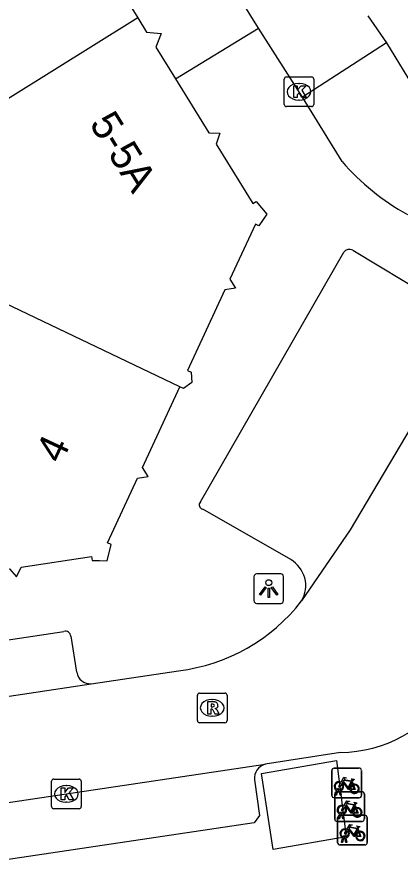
# Model space of a CAD drawing. Extents: x 159280 to 160375, y 384531 to 385872.
# Drawn here: x 160039.34 to 160052.26, y 384945.31 to 384973.88 of the extents above; entities that cross this region are included whole.
import ezdxf

# ---------------------------------------------------------------- set-up
doc = ezdxf.new("R2010")
doc.units = 0
for name, color, linetype in [('IMGEO_Fietsenrek', 7, 'Continuous'), ('IMGEO_Kolk', 7, 'Continuous'), ('IMGEO_Lichtpunt', 7, 'Continuous'), ('IMGEO_Pand', 7, 'Continuous'), ('IMGEO_Pand_nummerreeks', 7, 'Continuous'), ('IMGEO_Rijbaan_lokaal_open', 7, 'Continuous'), ('IMGEO_Rioolput', 7, 'Continuous'), ('IMGEO_Voetpad_open', 7, 'Continuous')]:
    doc.layers.add(name, color=color, linetype=linetype)

msp = doc.modelspace()

# ---------------------------------------------------------------- linework, layer by layer
at = {"layer": 'IMGEO_Fietsenrek'}
for p, q in [((160049.958, 384947.648), (160049.958, 384948.489)), ((160049.958, 384948.489), (160049.958, 384947.648)), ((160050.033, 384948.573), (160050.874, 384948.573)), ((160050.874, 384948.573), (160050.033, 384948.573)), ((160050.958, 384948.498), (160050.958, 384947.657)), ((160050.958, 384947.657), (160050.958, 384948.498)), ((160050.645, 384948.122), (160050.681, 384948.027)), ((160050.196, 384947.829), (160050.195, 384947.833)), ((160050.227, 384947.84), (160050.228, 384947.833)), ((160050.883, 384947.573), (160050.042, 384947.573)), ((160050.042, 384947.573), (160050.883, 384947.573)), ((160050.055, 384946.853), (160050.055, 384947.694)), ((160050.055, 384947.694), (160050.055, 384946.853)), ((160050.085, 384947.657), (160050.124, 384947.817)), ((160050.119, 384947.657), (160050.085, 384947.657)), ((160050.154, 384947.805), (160050.119, 384947.657)), ((160050.13, 384947.778), (160050.971, 384947.778)), ((160050.971, 384947.778), (160050.13, 384947.778)), ((160050.237, 384947.657), (160050.203, 384947.799)), ((160050.235, 384947.803), (160050.27, 384947.657)), ((160050.27, 384947.657), (160050.237, 384947.657)), ((160051.055, 384947.703), (160051.055, 384946.862)), ((160051.055, 384946.862), (160051.055, 384947.703)), ((160050.742, 384947.327), (160050.778, 384947.232)), ((160050.182, 384946.862), (160050.221, 384947.022)), ((160050.251, 384947.01), (160050.216, 384946.862)), ((160050.227, 384946.984), (160051.068, 384946.984)), ((160051.068, 384946.984), (160050.227, 384946.984)), ((160050.293, 384947.034), (160050.292, 384947.038)), ((160050.334, 384946.862), (160050.3, 384947.004)), ((160050.324, 384947.045), (160050.325, 384947.038)), ((160050.332, 384947.008), (160050.367, 384946.862)), ((160050.98, 384946.778), (160050.139, 384946.778)), ((160050.139, 384946.778), (160050.98, 384946.778)), ((160050.152, 384946.059), (160050.152, 384946.9)), ((160050.152, 384946.9), (160050.152, 384946.059)), ((160050.216, 384946.862), (160050.182, 384946.862)), ((160050.367, 384946.862), (160050.334, 384946.862)), ((160051.152, 384946.909), (160051.152, 384946.068)), ((160051.152, 384946.068), (160051.152, 384946.909)), ((160050.839, 384946.533), (160050.875, 384946.438)), ((160050.279, 384946.068), (160050.318, 384946.228)), ((160050.348, 384946.216), (160050.313, 384946.068)), ((160050.39, 384946.24), (160050.389, 384946.244)), ((160050.431, 384946.068), (160050.397, 384946.21)), ((160050.421, 384946.251), (160050.422, 384946.244)), ((160050.429, 384946.214), (160050.464, 384946.068)), ((160051.077, 384945.984), (160050.236, 384945.984)), ((160050.236, 384945.984), (160051.077, 384945.984)), ((160050.313, 384946.068), (160050.279, 384946.068)), ((160050.464, 384946.068), (160050.431, 384946.068))]:
    msp.add_line(p, q, dxfattribs=at)
for points in [[(160050.271, 384948.099), (160050.366, 384948.263), (160050.452, 384948.249), (160050.454, 384948.24), (160050.398, 384948.229), (160050.371, 384948.184), (160050.627, 384948.143)], [(160050.567, 384947.855), (160050.517, 384947.855), (160050.326, 384948.106), (160050.307, 384948.074)], [(160050.614, 384948.118), (160050.357, 384948.159), (160050.34, 384948.13), (160050.507, 384947.91), (160050.614, 384948.118)], [(160050.627, 384948.143), (160050.652, 384948.192), (160050.646, 384948.196), (160050.623, 384948.2), (160050.611, 384948.207), (160050.61, 384948.21), (160050.612, 384948.215), (160050.707, 384948.2), (160050.709, 384948.19), (160050.699, 384948.177), (160050.687, 384948.171), (160050.673, 384948.177), (160050.645, 384948.122)], [(160050.292, 384948.047), (160050.24, 384947.957), (160050.2, 384947.932), (160050.201, 384947.979), (160050.256, 384948.073)], [(160050.662, 384948.02), (160050.632, 384948.097), (160050.523, 384947.879), (160050.566, 384947.879)], [(160050.596, 384947.879), (160050.716, 384947.878), (160050.672, 384947.992)], [(160050.692, 384947.999), (160050.747, 384947.854), (160050.597, 384947.854)], [(160050.389, 384947.252), (160050.337, 384947.162), (160050.297, 384947.137), (160050.298, 384947.184), (160050.353, 384947.278)], [(160050.368, 384947.304), (160050.463, 384947.468), (160050.549, 384947.454), (160050.551, 384947.445), (160050.495, 384947.434), (160050.468, 384947.389), (160050.724, 384947.348)], [(160050.664, 384947.06), (160050.614, 384947.06), (160050.423, 384947.311), (160050.404, 384947.279)], [(160050.711, 384947.323), (160050.454, 384947.364), (160050.437, 384947.335), (160050.604, 384947.115), (160050.711, 384947.323)], [(160050.759, 384947.225), (160050.729, 384947.302), (160050.62, 384947.084), (160050.663, 384947.084)], [(160050.724, 384947.348), (160050.749, 384947.397), (160050.743, 384947.401), (160050.72, 384947.405), (160050.708, 384947.412), (160050.707, 384947.415), (160050.709, 384947.42), (160050.804, 384947.405), (160050.806, 384947.395), (160050.796, 384947.382), (160050.784, 384947.376), (160050.77, 384947.382), (160050.742, 384947.327)], [(160050.693, 384947.084), (160050.813, 384947.083), (160050.769, 384947.197)], [(160050.789, 384947.204), (160050.844, 384947.059), (160050.694, 384947.059)], [(160050.486, 384946.458), (160050.434, 384946.368), (160050.394, 384946.343), (160050.395, 384946.39), (160050.45, 384946.484)], [(160050.465, 384946.51), (160050.56, 384946.674), (160050.646, 384946.66), (160050.648, 384946.651), (160050.592, 384946.64), (160050.565, 384946.595), (160050.821, 384946.554)], [(160050.761, 384946.266), (160050.711, 384946.266), (160050.52, 384946.517), (160050.501, 384946.485)], [(160050.808, 384946.529), (160050.551, 384946.57), (160050.534, 384946.541), (160050.701, 384946.321), (160050.808, 384946.529)], [(160050.856, 384946.431), (160050.826, 384946.508), (160050.717, 384946.29), (160050.76, 384946.29)], [(160050.79, 384946.29), (160050.91, 384946.289), (160050.866, 384946.403)], [(160050.886, 384946.41), (160050.941, 384946.265), (160050.791, 384946.265)], [(160050.821, 384946.554), (160050.846, 384946.603), (160050.84, 384946.607), (160050.817, 384946.611), (160050.805, 384946.618), (160050.804, 384946.621), (160050.806, 384946.626), (160050.901, 384946.611), (160050.903, 384946.601), (160050.893, 384946.588), (160050.881, 384946.582), (160050.867, 384946.588), (160050.839, 384946.533)]]:
    msp.add_lwpolyline(points, dxfattribs=at)
for centre, radius, start, end in [((160050.036, 384948.495), 0.0779, 92.4484, 184.2845), ((160050.036, 384948.495), 0.0779, 92.4484, 184.2845), ((160050.88, 384948.495), 0.0779, 2.4484, 94.2845), ((160050.88, 384948.495), 0.0779, 2.4484, 94.2845), ((160050.198, 384947.958), 0.159, 62.6766, 242.1369), ((160050.198, 384947.958), 0.129, 63.3192, 238.903), ((160050.178, 384947.829), 0.0499, 12.8025, 158.6934), ((160050.178, 384947.829), 0.0174, 12.8025, 163.4502), ((160050.198, 384947.958), 0.129, 253.415, 269.0204), ((160050.198, 384947.958), 0.129, 283.6043, 43.4302), ((160050.198, 384947.958), 0.159, 283.5766, 46.6042), ((160050.725, 384947.874), 0.159, 113.3408, 178.3217), ((160050.725, 384947.874), 0.159, 187.0065, 105.7708), ((160050.725, 384947.874), 0.129, 113.923, 177.9556), ((160050.725, 384947.874), 0.129, 188.6715, 104.5883), ((160050.036, 384947.651), 0.0779, 182.4484, 274.2845), ((160050.036, 384947.651), 0.0779, 182.4484, 274.2845), ((160050.133, 384947.7), 0.0779, 92.4484, 184.2845), ((160050.133, 384947.7), 0.0779, 92.4484, 184.2845), ((160050.198, 384947.958), 0.159, 253.9967, 271.7867), ((160050.88, 384947.651), 0.0779, 272.4484, 4.2845), ((160050.88, 384947.651), 0.0779, 272.4484, 4.2845), ((160050.977, 384947.7), 0.0779, 2.4484, 94.2845), ((160050.977, 384947.7), 0.0779, 2.4484, 94.2845), ((160050.295, 384947.163), 0.159, 62.6766, 242.1369), ((160050.295, 384947.163), 0.129, 63.3192, 238.903), ((160050.295, 384947.163), 0.129, 283.6043, 43.4302), ((160050.295, 384947.163), 0.159, 283.5766, 46.6042), ((160050.23, 384946.906), 0.0779, 92.4484, 184.2845), ((160050.23, 384946.906), 0.0779, 92.4484, 184.2845), ((160050.275, 384947.034), 0.0499, 12.8025, 158.6934), ((160050.295, 384947.163), 0.159, 253.9967, 271.7867), ((160050.275, 384947.034), 0.0174, 12.8025, 163.4502), ((160050.295, 384947.163), 0.129, 253.415, 269.0204), ((160050.822, 384947.079), 0.159, 113.3408, 178.3217), ((160050.822, 384947.079), 0.159, 187.0065, 105.7708), ((160050.822, 384947.079), 0.129, 113.923, 177.9556), ((160050.822, 384947.079), 0.129, 188.6715, 104.5883), ((160051.074, 384946.906), 0.0779, 2.4484, 94.2845), ((160051.074, 384946.906), 0.0779, 2.4484, 94.2845), ((160050.133, 384946.856), 0.0779, 182.4484, 274.2845), ((160050.133, 384946.856), 0.0779, 182.4484, 274.2845), ((160050.977, 384946.856), 0.0779, 272.4484, 4.2845), ((160050.977, 384946.856), 0.0779, 272.4484, 4.2845), ((160050.392, 384946.369), 0.159, 62.6766, 242.1369), ((160050.392, 384946.369), 0.129, 63.3192, 238.903), ((160050.392, 384946.369), 0.129, 283.6043, 43.4302), ((160050.392, 384946.369), 0.159, 283.5766, 46.6042), ((160050.919, 384946.285), 0.159, 113.3408, 178.3217), ((160050.919, 384946.285), 0.159, 187.0065, 105.7708), ((160050.919, 384946.285), 0.129, 113.923, 177.9556), ((160050.919, 384946.285), 0.129, 188.6715, 104.5883), ((160050.372, 384946.24), 0.0499, 12.8025, 158.6934), ((160050.392, 384946.369), 0.159, 253.9967, 271.7867), ((160050.372, 384946.24), 0.0174, 12.8025, 163.4502), ((160050.392, 384946.369), 0.129, 253.415, 269.0204), ((160050.23, 384946.062), 0.0779, 182.4484, 274.2845), ((160050.23, 384946.062), 0.0779, 182.4484, 274.2845), ((160051.074, 384946.062), 0.0779, 272.4484, 4.2845), ((160051.074, 384946.062), 0.0779, 272.4484, 4.2845)]:
    msp.add_arc(centre, radius, start, end, dxfattribs=at)
at = {"layer": 'IMGEO_Kolk'}
for p, q in [((160048.425, 384971.863), (160049.277, 384971.863)), ((160048.35, 384970.937), (160048.35, 384971.789)), ((160048.838, 384971.643), (160048.863, 384971.643)), ((160049.351, 384971.789), (160049.351, 384970.937)), ((160048.861, 384971.083), (160048.836, 384971.083)), ((160049.277, 384970.863), (160048.425, 384970.863)), ((160040.502, 384947.277), (160040.502, 384948.129)), ((160040.577, 384948.203), (160041.429, 384948.203)), ((160041.503, 384948.129), (160041.503, 384947.277)), ((160040.99, 384947.983), (160041.015, 384947.983)), ((160041.013, 384947.423), (160040.988, 384947.423)), ((160041.429, 384947.203), (160040.577, 384947.203))]:
    msp.add_line(p, q, dxfattribs=at)
for points in [[(160048.425, 384971.863), (160049.277, 384971.863)], [(160048.35, 384970.937), (160048.35, 384971.789)], [(160048.671, 384971.563), (160048.794, 384971.563), (160048.794, 384971.412), (160048.924, 384971.563), (160049.088, 384971.563), (160048.942, 384971.412), (160049.095, 384971.163), (160048.943, 384971.163), (160048.858, 384971.327), (160048.794, 384971.26), (160048.794, 384971.163), (160048.671, 384971.163), (160048.671, 384971.563)], [(160049.351, 384971.789), (160049.351, 384970.937)], [(160049.277, 384970.863), (160048.425, 384970.863)], [(160040.502, 384947.277), (160040.502, 384948.129)], [(160040.577, 384948.203), (160041.429, 384948.203)], [(160041.503, 384948.129), (160041.503, 384947.277)], [(160040.823, 384947.903), (160040.946, 384947.903), (160040.946, 384947.752), (160041.076, 384947.903), (160041.24, 384947.903), (160041.094, 384947.752), (160041.247, 384947.503), (160041.095, 384947.503), (160041.01, 384947.667), (160040.946, 384947.6), (160040.946, 384947.503), (160040.823, 384947.503), (160040.823, 384947.903)], [(160041.429, 384947.203), (160040.577, 384947.203)]]:
    msp.add_lwpolyline(points, dxfattribs=at)
for centre, start, end in [((160048.427, 384971.787), 91.552, 178.448), ((160048.427, 384971.787), 91.552, 178.448), ((160049.275, 384971.787), 1.552, 88.448), ((160049.275, 384971.787), 1.552, 88.448), ((160048.427, 384970.939), 181.552, 268.448), ((160048.427, 384970.939), 181.552, 268.448), ((160049.275, 384970.939), 271.552, 358.448), ((160049.275, 384970.939), 271.552, 358.448), ((160040.579, 384948.127), 91.552, 178.448), ((160040.579, 384948.127), 91.552, 178.448), ((160041.427, 384948.127), 1.552, 88.448), ((160041.427, 384948.127), 1.552, 88.448), ((160040.579, 384947.279), 181.552, 268.448), ((160040.579, 384947.279), 181.552, 268.448), ((160041.427, 384947.279), 271.552, 358.448), ((160041.427, 384947.279), 271.552, 358.448)]:
    msp.add_arc(centre, 0.0765, start, end, dxfattribs=at)
for centre, major_axis, ratio, start_param, end_param in [((160048.837, 384971.363), (-0.387, 0.002), 0.722429, 4.712389, 7.853982), ((160048.862, 384971.363), (-0.39, 0.002), 0.717154, 1.570796, 4.712389), ((160040.989, 384947.703), (-0.387, 0.002), 0.722429, 4.712389, 7.853982), ((160041.014, 384947.703), (-0.39, 0.002), 0.717154, 1.570796, 4.712389)]:
    msp.add_ellipse(centre, major_axis=major_axis, ratio=ratio, start_param=start_param, end_param=end_param, dxfattribs=at)
at = {"layer": 'IMGEO_Lichtpunt'}
for p, q in [((160047.331, 384955.022), (160047.331, 384954.215)), ((160047.331, 384955.022), (160047.331, 384954.215)), ((160048.233, 384955.117), (160047.425, 384955.117)), ((160048.233, 384955.117), (160047.425, 384955.117)), ((160048.327, 384954.215), (160048.327, 384955.022)), ((160048.327, 384954.215), (160048.327, 384955.022)), ((160047.425, 384954.121), (160048.233, 384954.121)), ((160047.425, 384954.121), (160048.233, 384954.121))]:
    msp.add_line(p, q, dxfattribs=at)
for points in [[(160047.705, 384954.686), (160047.744, 384954.658), (160047.556, 384954.396), (160047.518, 384954.423), (160047.705, 384954.686)], [(160047.917, 384954.658), (160047.955, 384954.685), (160048.142, 384954.423), (160048.103, 384954.395), (160047.917, 384954.658)], [(160047.807, 384954.638), (160047.854, 384954.638), (160047.854, 384954.316), (160047.807, 384954.316), (160047.807, 384954.638)]]:
    msp.add_lwpolyline(points, dxfattribs=at)
msp.add_circle((160047.83, 384954.82), 0.0994, dxfattribs=at)
for centre, start, end in [((160047.425, 384955.022), 90, 180), ((160047.425, 384955.022), 90, 180), ((160048.233, 384955.022), 0, 90), ((160048.233, 384955.022), 0, 90), ((160047.425, 384954.215), 180, 270), ((160047.425, 384954.215), 180, 270), ((160048.233, 384954.215), 270, 0), ((160048.233, 384954.215), 270, 360)]:
    msp.add_arc(centre, 0.0946, start, end, dxfattribs=at)
at = {"layer": 'IMGEO_Pand'}
for points in [[(160039.627, 384979.943), (160043.41, 384973.848)], [(160043.41, 384973.848), (160036.189, 384969.356)], [(160043.41, 384973.848), (160043.704, 384973.374), (160044.203, 384973.33), (160044.02, 384972.864), (160044.68, 384971.801)], [(160044.68, 384971.801), (160045.813, 384969.974), (160046.183, 384969.969), (160046.051, 384969.593), (160047.29, 384967.596), (160047.401, 384967.665), (160047.76, 384967.235), (160047.497, 384966.841), (160047.379, 384966.895), (160046.521, 384965.049), (160046.711, 384964.742), (160046.353, 384964.687), (160045.089, 384961.966), (160045.208, 384961.912), (160045.236, 384961.568), (160044.955, 384961.367), (160044.836, 384961.422)], [(160044.836, 384961.422), (160038.162, 384964.596)], [(160035.669, 384954.769), (160039.08, 384955.283), (160039.323, 384955.017), (160039.476, 384955.342), (160041.849, 384955.699), (160041.869, 384955.572), (160042.126, 384955.564), (160042.383, 384955.556), (160042.511, 384956.108), (160042.393, 384956.162), (160043.403, 384958.338), (160043.762, 384958.394), (160043.572, 384958.701), (160044.836, 384961.422)]]:
    msp.add_lwpolyline(points, dxfattribs=at)
at = {"layer": 'IMGEO_Rijbaan_lokaal_open'}
for points in [[(160047.481, 384973.51), (160045.525, 384976.659), (160041.541, 384982.866), (160041.435, 384983.037)], [(160051.175, 384973.916), (160051.804, 384973.014)], [(160048.972, 384971.174), (160047.481, 384973.51)], [(160051.804, 384973.014), (160048.972, 384971.174)], [(160051.804, 384973.014), (160052.803, 384971.375)], [(160050.306, 384969.012), (160048.972, 384971.174)], [(160054.559, 384964.833), (160054.174, 384963.16), (160053.195, 384961.014), (160050.573, 384956.603), (160048.939, 384954.207)], [(160041.836, 384951.414), (160044.789, 384951.856)], [(159993.871, 384944.207), (160041.836, 384951.414)], [(160050.255, 384949.104), (160047.712, 384948.703)], [(160030.596, 384946.152), (160047.712, 384948.703)]]:
    msp.add_lwpolyline(points, dxfattribs=at)
for centre, radius, start, end in [((160056.252, 384974.111), 7.833, 220.6116, 241.4692), ((160044.054, 384957.992), 6.18, 276.8312, 322.2325), ((160050.249, 384953.448), 4.344, 270.0729, 327.6747)]:
    msp.add_arc(centre, radius, start, end, dxfattribs=at)
at = {"layer": 'IMGEO_Rioolput'}
for p, q in [((160045.422, 384950.177), (160045.422, 384951.029)), ((160045.497, 384951.103), (160046.349, 384951.103)), ((160046.423, 384951.029), (160046.423, 384950.177)), ((160045.91, 384950.883), (160045.935, 384950.883)), ((160045.933, 384950.323), (160045.908, 384950.323)), ((160046.349, 384950.103), (160045.497, 384950.103))]:
    msp.add_line(p, q, dxfattribs=at)
for points in [[(160045.422, 384950.177), (160045.422, 384951.029)], [(160045.497, 384951.103), (160046.349, 384951.103)], [(160046.423, 384951.029), (160046.423, 384950.177)], [(160046.011, 384950.801), (160045.759, 384950.803), (160045.759, 384950.403)], [(160045.937, 384950.722), (160045.883, 384950.722), (160045.883, 384950.641)], [(160045.759, 384950.403), (160045.883, 384950.403), (160045.883, 384950.565), (160045.894, 384950.565)], [(160045.883, 384950.641), (160045.935, 384950.641)], [(160045.941, 384950.536), (160046.012, 384950.403), (160046.152, 384950.403), (160046.087, 384950.529)], [(160046.349, 384950.103), (160045.497, 384950.103)]]:
    msp.add_lwpolyline(points, dxfattribs=at)
for centre, radius, start, end in [((160045.499, 384951.027), 0.0765, 91.552, 178.448), ((160045.499, 384951.027), 0.0765, 91.552, 178.448), ((160046.347, 384951.027), 0.0765, 1.552, 88.448), ((160046.347, 384951.027), 0.0765, 1.552, 88.448), ((160045.943, 384950.626), 0.0964, 77.0061, 93.1865), ((160045.957, 384950.683), 0.0378, 276.6634, 79.6772), ((160046.01, 384950.691), 0.109, 350.3612, 89.416), ((160045.893, 384950.512), 0.0533, 26.0293, 88.6989), ((160045.919, 384950.83), 0.19, 274.7715, 282.9687), ((160046.008, 384950.691), 0.112, 277.5842, 350.9817), ((160045.992, 384950.476), 0.108, 29.5134, 73.7905), ((160045.499, 384950.179), 0.0765, 181.552, 268.448), ((160045.499, 384950.179), 0.0765, 181.552, 268.448), ((160046.347, 384950.179), 0.0765, 271.552, 358.448), ((160046.347, 384950.179), 0.0765, 271.552, 358.448)]:
    msp.add_arc(centre, radius, start, end, dxfattribs=at)
for centre, major_axis, ratio, start_param, end_param in [((160045.909, 384950.603), (-0.387, 0.002), 0.722429, 4.712389, 7.853982), ((160045.934, 384950.603), (-0.39, 0.002), 0.717154, 1.570796, 4.712389)]:
    msp.add_ellipse(centre, major_axis=major_axis, ratio=ratio, start_param=start_param, end_param=end_param, dxfattribs=at)
at = {"layer": 'IMGEO_Voetpad_open'}
for points in [[(160044.68, 384971.801), (160047.481, 384973.51)], [(160045.523, 384957.547), (160050.36, 384965.96)], [(160050.662, 384966.022), (160053.244, 384964.471)], [(160048.57, 384955.597), (160045.604, 384957.295)], [(159959.209, 384940.91), (160040.921, 384953.179)], [(160041.156, 384953.017), (160041.35, 384951.801)], [(160047.586, 384948.388), (160050.113, 384948.827), (160050.438, 384946.263), (160047.98, 384945.834), (160047.586, 384948.388)], [(160047.345, 384948.178), (160047.514, 384946.972), (160047.338, 384946.73), (160031.578, 384944.381)]]:
    msp.add_lwpolyline(points, dxfattribs=at)
for centre, radius, start, end in [((160050.546, 384965.82), 0.233, 60.201, 143.002), ((160045.635, 384957.444), 0.152, 137.2316, 258.4061), ((160048.065, 384954.719), 1.013, 329.6341, 60.1004), ((160040.968, 384952.996), 0.189, 6.3272, 104.5111), ((160041.817, 384951.889), 0.475, 190.6294, 272.3102), ((160047.837, 384948.225), 0.494, 104.6683, 185.421)]:
    msp.add_arc(centre, radius, start, end, dxfattribs=at)

# ---------------------------------------------------------------- texts
at = {"layer": 'IMGEO_Pand_nummerreeks'}
for s, rotation, p in [('5-5A', 301.8276, (160041.759, 384970.288)), ('4', 65.088, (160040.835, 384958.794))]:
    msp.add_text(s, height=1, rotation=rotation, dxfattribs=at).set_placement(p)

doc.saveas('drawing.dxf')
